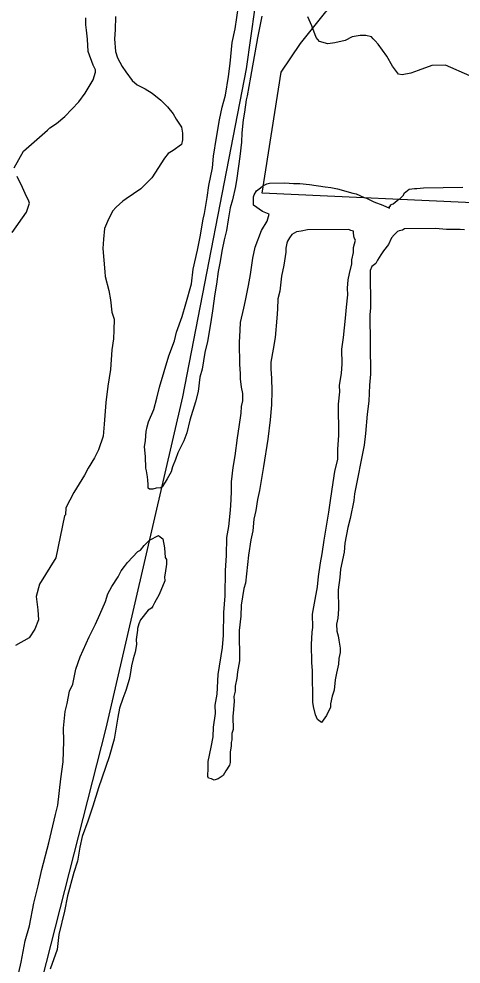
# Model space of a CAD drawing. Extents: x 3250478 to 3288318, y 788638 to 816472.
# Drawn here: x 3263253 to 3264110, y 797049 to 798882 of the extents above; entities that cross this region are included whole.
import ezdxf

# ---------------------------------------------------------------- set-up
doc = ezdxf.new("R2010")
doc.units = 0
doc.layers.add('V-SITE-VEGE', color=7, linetype='Continuous')
doc.layers.add('V-TOPO-SHOR', color=7, linetype='Continuous')

msp = doc.modelspace()

# ---------------------------------------------------------------- linework, layer by layer
at = {"layer": 'V-SITE-VEGE'}
for p, q in [((3263708.7, 798540.5), (3263713.6, 798548.1)), ((3263713.6, 798548.1), (3263721.1, 798554.4)), ((3263721.1, 798554.4), (3263726.1, 798558.2)), ((3263726.1, 798558.2), (3263733.5, 798562.1)), ((3263733.5, 798562.1), (3263738.5, 798563.4)), ((3263738.5, 798563.4), (3263768.6, 798563.7)), ((3263768.6, 798563.7), (3263785, 798562.7)), ((3263785, 798562.7), (3263797.5, 798562.8)), ((3263797.5, 798562.8), (3263816.3, 798560.5)), ((3263816.3, 798560.5), (3263846.5, 798555.9)), ((3263846.5, 798555.9), (3263857.8, 798554.7)), ((3263857.8, 798554.7), (3263870.3, 798552.4)), ((3263870.3, 798552.4), (3263900.5, 798544)), ((3263999.6, 798543.8), (3264009.5, 798551.5)), ((3264009.5, 798551.5), (3264019.6, 798552.9)), ((3264019.6, 798552.9), (3264024.6, 798552.9)), ((3264024.6, 798552.9), (3264037.1, 798554.3)), ((3264037.1, 798554.3), (3264113.6, 798555.2)), ((3263707.5, 798536.7), (3263708.7, 798540.5)), ((3263707.7, 798520.4), (3263707.5, 798536.7)), ((3263900.5, 798544), (3263906.8, 798542.8)), ((3263906.8, 798542.8), (3263922, 798535.4)), ((3263922, 798535.4), (3263927, 798534.2)), ((3263927, 798534.2), (3263934.5, 798530.6)), ((3263934.5, 798530.6), (3263940.9, 798526.9)), ((3263978.5, 798523.5), (3263986, 798529.9)), ((3263986, 798529.9), (3263991, 798532.5)), ((3263991, 798532.5), (3263998.4, 798540.1)), ((3263998.4, 798540.1), (3263999.6, 798543.8)), ((3263725.4, 798508.1), (3263707.7, 798520.4)), ((3263940.9, 798526.9), (3263958.5, 798520.8)), ((3263958.5, 798520.8), (3263971.1, 798514.7)), ((3263971.1, 798518.4), (3263973.6, 798518.5)), ((3263971.1, 798514.7), (3263971.1, 798518.4)), ((3263973.5, 798521), (3263978.5, 798523.5)), ((3263973.6, 798518.5), (3263973.5, 798521)), ((3263738, 798503.2), (3263725.4, 798508.1)), ((3263734.4, 798489.4), (3263738, 798503.2)), ((3263723.3, 798471.7), (3263734.4, 798489.4)), ((3264000.4, 798474.9), (3263996.7, 798472.3)), ((3264060.6, 798475.6), (3264000.4, 798474.9)), ((3264081.9, 798473.3), (3264060.6, 798475.6)), ((3263711.1, 798438.9), (3263723.3, 798471.7)), ((3263777.4, 798457.3), (3263773.7, 798451)), ((3263782.3, 798463.6), (3263777.4, 798457.3)), ((3263791.1, 798468.7), (3263782.3, 798463.6)), ((3263799.8, 798470.1), (3263791.1, 798468.7)), ((3263812.3, 798472.7), (3263799.8, 798470.1)), ((3263892.6, 798473.6), (3263812.3, 798472.7)), ((3263896.4, 798471.2), (3263892.6, 798473.6)), ((3263901.4, 798470), (3263896.4, 798471.2)), ((3263901.4, 798466.2), (3263901.4, 798470)), ((3263902.8, 798457.5), (3263901.4, 798466.2)), ((3263905.4, 798452.5), (3263902.8, 798457.5)), ((3263975.5, 798457), (3263969.4, 798444.4)), ((3263980.5, 798463.4), (3263975.5, 798457)), ((3263986.7, 798469.7), (3263980.5, 798463.4)), ((3263990.4, 798471), (3263986.7, 798469.7)), ((3263996.7, 798472.3), (3263990.4, 798471)), ((3264108.3, 798473.6), (3264081.9, 798473.3)), ((3264117, 798472.5), (3264108.3, 798473.6)), ((3263706.4, 798417.6), (3263711.1, 798438.9)), ((3263772.5, 798447.2), (3263770.1, 798437.1)), ((3263773.7, 798451), (3263772.5, 798447.2)), ((3263901.8, 798438.6), (3263905.4, 798452.5)), ((3263901.9, 798428.6), (3263901.8, 798438.6)), ((3263969.4, 798444.4), (3263959.5, 798431.8)), ((3263770.2, 798429.6), (3263766.7, 798404.5)), ((3263770.1, 798437.1), (3263770.2, 798429.6)), ((3263898.3, 798414.8), (3263901.9, 798428.6)), ((3263954.6, 798424.2), (3263948.4, 798414.1)), ((3263959.5, 798431.8), (3263954.6, 798424.2)), ((3263701.7, 798386.2), (3263706.4, 798417.6)), ((3263766.7, 798404.5), (3263761.9, 798383.1)), ((3263893.6, 798388.4), (3263898.4, 798407.2)), ((3263898.4, 798407.2), (3263898.3, 798414.8)), ((3263937.3, 798401.4), (3263933.6, 798393.9)), ((3263944.7, 798407.8), (3263937.3, 798401.4)), ((3263948.4, 798414.1), (3263944.7, 798407.8)), ((3263698.2, 798364.8), (3263701.7, 798386.2)), ((3263761.9, 798383.1), (3263758.5, 798354.2)), ((3263891.2, 798375.8), (3263893.6, 798388.4)), ((3263933.6, 798393.9), (3263934.5, 798321.1)), ((3263692.3, 798335.9), (3263698.2, 798364.8)), ((3263890.1, 798359.5), (3263891.2, 798375.8)), ((3263758.5, 798354.2), (3263754.9, 798339.1)), ((3263888, 798323.1), (3263890.3, 798347)), ((3263890.3, 798347), (3263890.1, 798359.5)), ((3263688.7, 798320.8), (3263692.3, 798335.9)), ((3263754.9, 798339.1), (3263753.9, 798319.1)), ((3263682.7, 798293.2), (3263688.7, 798320.8)), ((3263753.9, 798319.1), (3263752.9, 798301.5)), ((3263885.8, 798301.8), (3263888, 798323.1)), ((3263934.5, 798321.1), (3263933.3, 798308.6)), ((3263681.6, 798278.1), (3263682.7, 798293.2)), ((3263752.9, 798301.5), (3263749.5, 798263.8)), ((3263882.4, 798264.1), (3263885.8, 798301.8)), ((3263933.3, 798308.6), (3263934.7, 798193.2)), ((3263680.7, 798254.3), (3263681.6, 798278.1)), ((3263681.2, 798211.6), (3263680.7, 798254.3)), ((3263749.5, 798263.8), (3263746, 798241.2)), ((3263878.9, 798241.5), (3263882.4, 798264.1)), ((3263746, 798241.2), (3263741.3, 798216.1)), ((3263879.3, 798212.7), (3263878.9, 798241.5)), ((3263682.6, 798194.1), (3263681.2, 798211.6)), ((3263741.3, 798216.1), (3263741.4, 798203.5)), ((3263741.4, 798203.5), (3263742.9, 798184.8)), ((3263878.2, 798195.1), (3263879.3, 798212.7)), ((3263682.7, 798184.1), (3263682.6, 798194.1)), ((3263684.2, 798167.8), (3263682.7, 798184.1)), ((3263742.9, 798184.8), (3263743.2, 798160.9)), ((3263874.7, 798171.2), (3263878.2, 798195.1)), ((3263934.7, 798193.2), (3263932.4, 798171.9)), ((3263686.8, 798155.3), (3263684.2, 798167.8)), ((3263874.9, 798158.7), (3263874.7, 798171.2)), ((3263932.4, 798171.9), (3263931.5, 798140.5)), ((3263687, 798141.5), (3263686.8, 798155.3)), ((3263743.2, 798160.9), (3263742.3, 798133.3)), ((3263872.7, 798134.8), (3263874.9, 798158.7)), ((3263683.5, 798117.6), (3263684.6, 798130.2)), ((3263684.6, 798130.2), (3263687, 798141.5)), ((3263742.3, 798133.3), (3263740.1, 798104.5)), ((3263873.4, 798074.7), (3263872.7, 798134.8)), ((3263931.5, 798140.5), (3263928.1, 798115.4)), ((3263680, 798091.2), (3263683.5, 798117.6)), ((3263928.1, 798115.4), (3263924.7, 798077.8)), ((3263676.5, 798069.9), (3263680, 798091.2)), ((3263740.1, 798104.5), (3263735.5, 798066.8)), ((3263871.2, 798047), (3263873.4, 798074.7)), ((3263924.7, 798077.8), (3263922.5, 798055.2)), ((3263671.9, 798034.7), (3263676.5, 798069.9)), ((3263735.5, 798066.8), (3263727.3, 798014)), ((3263922.5, 798055.2), (3263903.5, 797960.9)), ((3263668.4, 798012.1), (3263671.9, 798034.7)), ((3263871.4, 798028.2), (3263871.2, 798047)), ((3263865.4, 798004.3), (3263871.4, 798028.2)), ((3263665, 797984.5), (3263668.4, 798012.1)), ((3263727.3, 798014), (3263719.1, 797967.5)), ((3263861.9, 797983), (3263865.4, 798004.3)), ((3263665.2, 797966.9), (3263665, 797984.5)), ((3263857.3, 797947.8), (3263861.9, 797983)), ((3263664.1, 797949.3), (3263665.2, 797966.9)), ((3263719.1, 797967.5), (3263715.5, 797949.9)), ((3263903.5, 797960.9), (3263902.4, 797948.3)), ((3263663.1, 797929.3), (3263664.1, 797949.3)), ((3263715.5, 797949.9), (3263712, 797928.6)), ((3263853.8, 797925.2), (3263857.3, 797947.8)), ((3263902.4, 797948.3), (3263895.3, 797913.1)), ((3263659.7, 797897.9), (3263663.1, 797929.3)), ((3263712, 797928.6), (3263708.4, 797912.2)), ((3263844.4, 797871.2), (3263853.8, 797925.2)), ((3263708.4, 797912.2), (3263706.2, 797889.6)), ((3263895.3, 797913.1), (3263890.5, 797895.5)), ((3263656.2, 797876.5), (3263659.7, 797897.9)), ((3263706.2, 797889.6), (3263702.6, 797872)), ((3263890.5, 797895.5), (3263884.5, 797865.4)), ((3263495.9, 797860.9), (3263505.8, 797871)), ((3263505.8, 797871), (3263523.2, 797880)), ((3263523.2, 797880), (3263527, 797877.5)), ((3263527, 797877.5), (3263532.1, 797873.8)), ((3263532.1, 797873.8), (3263534.8, 797856.3)), ((3263655.3, 797841.4), (3263656.2, 797876.5)), ((3263702.6, 797872), (3263698, 797841.9)), ((3263840.9, 797844.8), (3263844.4, 797871.2)), ((3263483.5, 797849.4), (3263488.4, 797852)), ((3263488.4, 797852), (3263495.9, 797860.9)), ((3263534.8, 797856.3), (3263536.3, 797837.5)), ((3263884.5, 797865.4), (3263883.5, 797847.8)), ((3263463.6, 797827.9), (3263483.5, 797849.4)), ((3263536.3, 797837.5), (3263538.8, 797833.8)), ((3263538.8, 797833.8), (3263538.9, 797825)), ((3263653.2, 797812.5), (3263655.3, 797841.4)), ((3263698, 797841.9), (3263692.3, 797787.9)), ((3263837.3, 797827.2), (3263840.9, 797844.8)), ((3263883.5, 797847.8), (3263876.3, 797815.1)), ((3263451.3, 797811.5), (3263457.5, 797820.3)), ((3263457.5, 797820.3), (3263463.6, 797827.9)), ((3263538.9, 797825), (3263536.6, 797807.4)), ((3263833.9, 797800.8), (3263837.3, 797827.2)), ((3263876.3, 797815.1), (3263875.3, 797798.8)), ((3263432.8, 797781.1), (3263445.2, 797800.1)), ((3263445.2, 797800.1), (3263451.3, 797811.5)), ((3263536.6, 797807.4), (3263535.4, 797799.9)), ((3263535.4, 797799.9), (3263535.5, 797792.4)), ((3263652.5, 797763.6), (3263653.2, 797812.5)), ((3263831.6, 797780.7), (3263833.9, 797800.8)), ((3263875.3, 797798.8), (3263871.8, 797774.9)), ((3263425.5, 797767.3), (3263432.8, 797781.1)), ((3263535.5, 797792.4), (3263524.5, 797765.9)), ((3263688.7, 797777.8), (3263684, 797745.2)), ((3263692.3, 797787.9), (3263688.7, 797777.8)), ((3263825.7, 797749.3), (3263831.6, 797780.7)), ((3263420.6, 797752.2), (3263425.5, 797767.3)), ((3263524.5, 797765.9), (3263516, 797749.5)), ((3263650.4, 797731), (3263652.5, 797763.6)), ((3263871.8, 797774.9), (3263872.2, 797737.3)), ((3263409.6, 797727), (3263420.6, 797752.2)), ((3263512.3, 797743.2), (3263509.8, 797739.4)), ((3263516, 797749.5), (3263512.3, 797743.2)), ((3263684, 797745.2), (3263683, 797723.8)), ((3263822.2, 797728), (3263825.7, 797749.3)), ((3263401.1, 797708.1), (3263409.6, 797727)), ((3263503.6, 797735.6), (3263488.8, 797716.6)), ((3263509.8, 797739.4), (3263503.6, 797735.6)), ((3263649.6, 797687.1), (3263650.4, 797731)), ((3263683, 797723.8), (3263679.6, 797696.2)), ((3263822.5, 797701.6), (3263822.2, 797728)), ((3263872.2, 797737.3), (3263871.2, 797719.8)), ((3263388.8, 797684.1), (3263401.1, 797708.1)), ((3263485.1, 797709), (3263482.7, 797700.2)), ((3263488.8, 797716.6), (3263485.1, 797709)), ((3263871.2, 797719.8), (3263868.8, 797708.4)), ((3263868.8, 797708.4), (3263869, 797694.6)), ((3263481.6, 797687.7), (3263480.4, 797678.9)), ((3263482.7, 797696.5), (3263481.6, 797687.7)), ((3263482.7, 797700.2), (3263482.7, 797696.5)), ((3263647.4, 797663.2), (3263649.6, 797687.1)), ((3263679.6, 797696.2), (3263680.3, 797637.3)), ((3263820.4, 797669), (3263821.3, 797692.8)), ((3263821.3, 797692.8), (3263822.5, 797701.6)), ((3263869, 797694.6), (3263871.6, 797685.9)), ((3263371.7, 797645), (3263388.8, 797684.1)), ((3263480.5, 797668.8), (3263478.2, 797653.8)), ((3263480.4, 797678.9), (3263480.5, 797668.8)), ((3263820.8, 797633.9), (3263820.4, 797669)), ((3263871.6, 797685.9), (3263872.9, 797677.1)), ((3263872.9, 797677.1), (3263875.6, 797662.1)), ((3263478.2, 797653.8), (3263474.6, 797641.2)), ((3263639.2, 797610.5), (3263647.4, 797663.2)), ((3263875.7, 797653.3), (3263873.3, 797642)), ((3263875.6, 797662.1), (3263875.7, 797653.3)), ((3263363.2, 797621.1), (3263371.7, 797645)), ((3263474.6, 797641.2), (3263471, 797627.3)), ((3263680.3, 797637.3), (3263676.8, 797615.9)), ((3263822.2, 797617.6), (3263820.8, 797633.9)), ((3263873.3, 797642), (3263872.2, 797630.7)), ((3263357.3, 797592.2), (3263363.2, 797621.1)), ((3263471, 797627.3), (3263468.7, 797611)), ((3263676.8, 797615.9), (3263675.6, 797603.4)), ((3263822.9, 797557.4), (3263822.2, 797617.6)), ((3263868.7, 797613.1), (3263866.3, 797600.6)), ((3263872.2, 797630.7), (3263868.7, 797613.1)), ((3263466.3, 797601), (3263460.2, 797579.6)), ((3263468.7, 797611), (3263466.3, 797601)), ((3263637.1, 797572.8), (3263639.2, 797610.5)), ((3263675.6, 797603.4), (3263672.1, 797588.3)), ((3263866.3, 797600.6), (3263864, 797580.5)), ((3263346.4, 797554.4), (3263351.2, 797578.3)), ((3263351.2, 797578.3), (3263357.3, 797592.2)), ((3263460.2, 797579.6), (3263454.1, 797564.5)), ((3263672.2, 797578.3), (3263669.8, 797568.2)), ((3263672.1, 797588.3), (3263672.2, 797578.3)), ((3263864, 797580.5), (3263860.4, 797569.1)), ((3263454.1, 797564.5), (3263448.1, 797545.6)), ((3263633.6, 797551.5), (3263637.1, 797572.8)), ((3263669.9, 797559.4), (3263668.8, 797543.1)), ((3263669.8, 797568.2), (3263669.9, 797559.4)), ((3263860.4, 797569.1), (3263856.8, 797554.1)), ((3263342.8, 797539.3), (3263346.4, 797554.4)), ((3263448.1, 797545.6), (3263444.5, 797528)), ((3263633.8, 797535.2), (3263633.6, 797551.5)), ((3263668.8, 797543.1), (3263667.7, 797529.3)), ((3263824.3, 797548.7), (3263822.9, 797557.4)), ((3263828.2, 797532.4), (3263824.3, 797548.7)), ((3263856.9, 797547.8), (3263849.5, 797531.4)), ((3263856.8, 797554.1), (3263856.9, 797547.8)), ((3263339.4, 797506.7), (3263342.8, 797539.3)), ((3263444.5, 797528), (3263437.5, 797485.3)), ((3263630.3, 797508.8), (3263633.8, 797535.2)), ((3263667.7, 797529.3), (3263668, 797504.2)), ((3263832.1, 797523.7), (3263828.2, 797532.4)), ((3263839.7, 797517.5), (3263832.1, 797523.7)), ((3263849.5, 797531.4), (3263839.7, 797517.5)), ((3263339.7, 797481.6), (3263339.4, 797506.7)), ((3263629.3, 797490), (3263630.3, 797508.8)), ((3263668, 797504.2), (3263665.6, 797496.7)), ((3263437.5, 797485.3), (3263427.9, 797451.3)), ((3263625.8, 797469.9), (3263629.3, 797490)), ((3263665.6, 797496.7), (3263665.7, 797484.1)), ((3263338.9, 797441.5), (3263339.7, 797481.6)), ((3263619.8, 797442.2), (3263625.8, 797469.9)), ((3263664.6, 797472.8), (3263662.3, 797460.3)), ((3263665.7, 797484.1), (3263664.5, 797479.1)), ((3263664.5, 797479.1), (3263664.6, 797472.8)), ((3263427.9, 797451.3), (3263407.2, 797390.9)), ((3263662.3, 797460.3), (3263662.5, 797440.2)), ((3263334.3, 797408.8), (3263338.9, 797441.5)), ((3263618.9, 797413.4), (3263620, 797429.7)), ((3263620, 797429.7), (3263619.8, 797442.2)), ((3263661.3, 797435.2), (3263653.9, 797423.8)), ((3263662.5, 797440.2), (3263661.3, 797435.2)), ((3263620.2, 797409.6), (3263618.9, 797413.4)), ((3263649, 797415), (3263639, 797408.6)), ((3263653.9, 797423.8), (3263649, 797415)), ((3263328.6, 797357.4), (3263334.3, 797408.8)), ((3263626.5, 797408.4), (3263620.2, 797409.6)), ((3263631.5, 797406), (3263626.5, 797408.4)), ((3263639, 797408.6), (3263631.5, 797406)), ((3263407.2, 797390.9), (3263396.4, 797355.6)), ((3263323.8, 797339.7), (3263328.6, 797357.4)), ((3263310.7, 797284.4), (3263323.8, 797339.7)), ((3263396.4, 797355.6), (3263386.7, 797326.7)), ((3263386.7, 797326.7), (3263375.7, 797296.5)), ((3263297.5, 797232.8), (3263310.7, 797284.4)), ((3263375.7, 797296.5), (3263370.9, 797276.3)), ((3263370.9, 797276.3), (3263366.3, 797248.7)), ((3263366.3, 797248.7), (3263359, 797227.3)), ((3263290.3, 797201.4), (3263297.5, 797232.8)), ((3263359, 797227.3), (3263347, 797182)), ((3263281.9, 797167.5), (3263290.3, 797201.4)), ((3263347, 797182), (3263341, 797151.8)), ((3263273.6, 797123.5), (3263281.9, 797167.5)), ((3263341, 797151.8), (3263330.3, 797106.6)), ((3263265.2, 797094.5), (3263273.6, 797123.5)), ((3263330.3, 797106.6), (3263326.8, 797077.7)), ((3263256.9, 797053.1), (3263265.2, 797094.5)), ((3263326.8, 797077.7), (3263313.5, 797039.9)), ((3263242.6, 796990.2), (3263256.9, 797053.1))]:
    msp.add_line(p, q, dxfattribs=at)
for points in [[(3263723.7, 798887.3), (3263715.3, 798845.2), (3263703.5, 798779.8), (3263701.9, 798769), (3263695.1, 798732.3), (3263693.4, 798725.1), (3263690.1, 798700.9), (3263687.6, 798685.7), (3263685.2, 798660.6), (3263684.5, 798642.7), (3263681.3, 798615), (3263675.5, 798572.9), (3263673, 798556.7), (3263667, 798530.7), (3263662.7, 798515.5), (3263658.5, 798492.2), (3263655.2, 798471.6), (3263650.9, 798453.6), (3263646.7, 798434.8), (3263642.5, 798407.9), (3263639.1, 798391.8), (3263635.8, 798367.6), (3263632.5, 798348.8), (3263628.4, 798315.6), (3263624.2, 798290.6), (3263618.3, 798256.5), (3263613.2, 798235), (3263608.2, 798202.7), (3263603.9, 798187.5), (3263600.7, 798159.7), (3263595.5, 798139.1), (3263584.3, 798104.1), (3263578.4, 798079), (3263572.3, 798063.7), (3263560.9, 798040.3), (3263556.6, 798027.7), (3263550.5, 798013.3), (3263547.9, 798003.5), (3263540, 797990), (3263536.5, 797983.7), (3263530.4, 797974.7), (3263527.7, 797972.8), (3263518.8, 797971.8), (3263512.5, 797970), (3263506.3, 797969.9), (3263503.6, 797971.7), (3263503.5, 797978.8), (3263502.5, 797987.7), (3263502.4, 797994), (3263500.5, 798005.6), (3263498.6, 798011), (3263498.4, 798033.3), (3263496.4, 798052.1), (3263498, 798064.6), (3263499.6, 798081.6), (3263501.3, 798090.6), (3263503.9, 798100.5), (3263514.3, 798124.7), (3263520.3, 798146.3), (3263525.5, 798167.8), (3263543.5, 798228.8), (3263554.8, 798257.6), (3263558.2, 798274.6), (3263569.5, 798305.1), (3263576.4, 798329.3), (3263587.5, 798367.9), (3263590.8, 798396.6), (3263599.3, 798433.4), (3263604.4, 798459.4), (3263610.2, 798493.4), (3263612.8, 798504.2), (3263617.8, 798535.5), (3263621.1, 798558.8), (3263627.9, 798592.9), (3263630.3, 798615.3), (3263636.1, 798652), (3263642, 798686.1), (3263647.1, 798710.3), (3263653.1, 798733.6), (3263658.9, 798770.3), (3263662.2, 798795.4), (3263666.2, 798835.7), (3263672.2, 798862.6), (3263678.8, 798906.5)], [(3263440.4, 798886.2), (3263439.7, 798860.8), (3263437.9, 798843.2), (3263440.2, 798818.8), (3263444.2, 798806.1), (3263453.2, 798789.6), (3263460.2, 798778.9), (3263472.1, 798762.4), (3263482, 798753.8), (3263497.7, 798746.1), (3263511.5, 798737.5), (3263528.3, 798724), (3263541.1, 798711.4), (3263552, 798697.9), (3263558, 798687.2), (3263568, 798671.7), (3263570, 798660), (3263570.2, 798647.3), (3263568.3, 798638.4), (3263551.9, 798626.5), (3263542.2, 798620.6), (3263535.4, 798611.7), (3263510.4, 798573.3), (3263489.2, 798552.5), (3263461.1, 798532.6), (3263454.3, 798528.6), (3263441.7, 798516.8), (3263434, 798508.8), (3263424.4, 798489.2), (3263418.7, 798475.4), (3263417, 798454.9), (3263415.3, 798436.3), (3263419.7, 798391.4), (3263419.8, 798382.6), (3263427, 798355.3), (3263430.1, 798336.8), (3263433.3, 798313.4), (3263437.4, 798299.7), (3263436.6, 798278.2), (3263435.9, 798261.6), (3263433.2, 798240.1), (3263430.7, 798201.9), (3263425.2, 798169.6), (3263421.6, 798138.3), (3263418.2, 798096.2), (3263416.5, 798072.7), (3263407.1, 798046.2), (3263399.4, 798030.5), (3263386.9, 798010.8), (3263380.3, 797997), (3263359.1, 797963.6), (3263343.9, 797934.1), (3263343, 797920.4), (3263341.1, 797918.4), (3263324.4, 797837.1)], [(3263381.5, 798737.9), (3263396.8, 798763.5), (3263401.5, 798778.2), (3263401.5, 798783.1), (3263396.5, 798791.9), (3263387.4, 798818.2), (3263386.1, 798842.6), (3263384, 798860.1), (3263382.9, 798869.9), (3263382.7, 798883.6)], [(3264126.9, 798771), (3264079.7, 798791.9), (3264053.3, 798791.6), (3264027.1, 798781.6), (3264012.5, 798776.5), (3263995.9, 798773.4), (3263989, 798774.3), (3263977.1, 798789.8), (3263966.1, 798809.2), (3263949.2, 798832.5), (3263943.3, 798839.2), (3263939.4, 798843.1), (3263936.4, 798847), (3263925.6, 798849.8), (3263914.8, 798849.7), (3263899.2, 798846.6), (3263885.6, 798839.6), (3263865.2, 798835.4), (3263851.5, 798833.3), (3263835.8, 798838), (3263828.9, 798845.7), (3263820.8, 798868.1), (3263812.8, 798885.6)], [(3263243.4, 798592.7), (3263261.6, 798625.1), (3263308, 798665.7), (3263312.9, 798670.7), (3263325.5, 798678.6), (3263341.9, 798692.5), (3263369, 798721.2), (3263381.5, 798737.9)], [(3263239.9, 798467.5), (3263267.8, 798506.9), (3263273.5, 798524.6), (3263271.5, 798530.4), (3263267.5, 798537.2), (3263259.5, 798554.7), (3263249.4, 798576.1)], [(3263324.4, 797837.1), (3263292.8, 797785.9), (3263286.2, 797762.3), (3263289.4, 797736), (3263290.7, 797716.5), (3263284, 797698.8), (3263272.5, 797682), (3263246.3, 797667.1)]]:
    msp.add_lwpolyline(points, dxfattribs=at)
at = {"layer": 'V-TOPO-SHOR'}
for points in [[(3265076.2, 798481.7), (3263724.3, 798543.9), (3263761.4, 798778.4), (3263798.5, 798834), (3263847.9, 798895.7), (3264033.1, 799068.5), (3264107.2, 799154.9), (3264280.2, 799445), (3264397.5, 799599.2), (3264576.6, 799790.6), (3264669.2, 799914), (3264959.4, 800222.5), (3265163.2, 800549.7), (3265225, 800666.9)], [(3263811.1, 799617.9), (3263693.5, 798784.6), (3263569.9, 798148.8), (3263421.6, 797506.9), (3263260.9, 796877.3), (3262976.6, 795772.4), (3262914.8, 795574.9), (3263618.5, 795457.4), (3263871.6, 795457.3), (3264495.1, 795481.8), (3265013.6, 795506.4), (3264951.5, 794179.2), (3264945.3, 794024.9)]]:
    msp.add_lwpolyline(points, dxfattribs=at)

doc.saveas('drawing.dxf')
